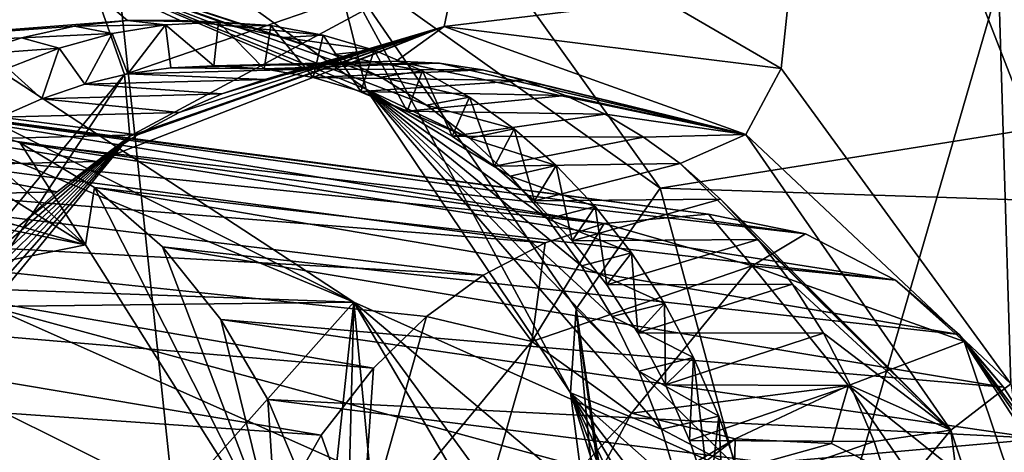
# Model space of a CAD drawing. Header units: metres. Extents: x -150 to 307, y -550 to 84.
# Tile 586 of 656: x 209.71 to 212.36, y -18.28 to -17.11. Entities that reach past the tile are written whole.
import ezdxf

# ---------------------------------------------------------------- set-up
doc = ezdxf.new("R2010")
doc.units = ezdxf.units.M
doc.layers.add('solid_26006363', color=7, linetype='CONTINUOUS')

msp = doc.modelspace()

# ---------------------------------------------------------------- linework, layer by layer
at = {"layer": 'solid_26006363'}
for points in [[(210.618164, -12.745977, 926.441101), (212.583496, -8.932452, 928.192139), (222.933762, -25.20709, 934.411987)], [(205.74469, -11.744577, 924.324829), (210.609711, -22.999338, 927.270874), (209.391617, -11.514744, 927.203979)], [(209.391617, -11.514744, 927.203979), (210.609711, -22.999338, 927.270874), (213.281723, -13.798385, 930.069397)], [(205.74469, -11.744577, 924.324829), (206.753006, -23.459835, 924.159302), (210.609711, -22.999338, 927.270874)], [(212.221725, -12.901817, 888.635986), (213.486694, -12.724514, 889.691284), (213.685349, -20.720245, 890.726135)], [(208.028534, -15.818749, 924.133789), (210.618164, -12.745977, 926.441101), (217.861282, -31.332376, 929.892578)], [(210.618164, -12.745977, 926.441101), (222.933762, -25.20709, 934.411987), (217.861282, -31.332376, 929.892578)], [(211.761185, -17.244223, 888.66925), (211.443527, -17.05917, 888.381836), (212.221725, -12.901817, 888.635986)], [(212.379517, -18.092211, 889.28717), (211.761185, -17.244223, 888.66925), (212.221725, -12.901817, 888.635986)], [(212.379517, -18.092211, 889.28717), (212.221725, -12.901817, 888.635986), (213.685349, -20.720245, 890.726135)], [(210.609711, -22.999338, 927.270874), (214.187408, -20.728474, 930.259583), (213.281723, -13.798385, 930.069397)], [(209.991348, -17.26041, 887.189636), (209.276459, -18.122845, 886.692993), (209.113571, -14.771253, 886.205505)], [(210.890762, -16.950253, 887.906494), (209.991348, -17.26041, 887.189636), (209.113571, -14.771253, 886.205505)], [(204.965088, -17.972189, 921.404358), (208.028534, -15.818749, 924.133789), (211.849777, -35.673874, 924.536499)], [(208.028534, -15.818749, 924.133789), (217.861282, -31.332376, 929.892578), (211.849777, -35.673874, 924.536499)], [(210.551529, -16.937962, 890.454468), (211.434479, -17.566032, 891.451233), (210.644897, -16.462801, 890.661194)], [(210.644897, -16.462801, 890.661194), (211.434479, -17.566032, 891.451233), (217.839813, -16.546316, 896.885437)], [(210.642166, -17.29982, 890.03125), (210.551529, -16.937962, 890.454468), (209.592529, -16.546259, 889.608398)], [(210.642166, -17.29982, 890.03125), (209.592529, -16.546259, 889.608398), (209.822357, -16.965765, 889.309326)], [(211.434479, -17.566032, 891.451233), (217.76915, -17.772596, 896.964294), (217.839813, -16.546316, 896.885437)], [(207.831955, -16.71468, 893.827454), (210.609543, -17.873095, 894.34259), (208.806717, -16.69376, 892.678223)], [(207.831955, -16.71468, 893.827454), (209.629089, -17.884686, 895.487122), (210.609543, -17.873095, 894.34259)], [(208.62529, -16.878719, 892.545715), (208.806717, -16.69376, 892.678223), (210.609543, -17.873095, 894.34259)], [(209.822357, -16.965765, 889.309326), (208.559326, -16.81098, 888.789795), (208.934296, -17.197182, 888.620972)], [(209.30278, -17.826448, 893.226257), (208.62529, -16.878719, 892.545715), (210.609543, -17.873095, 894.34259)], [(210.005768, -17.426212, 887.31366), (209.991348, -17.26041, 887.189636), (210.890762, -16.950253, 887.906494)], [(210.852539, -17.131145, 887.981384), (210.005768, -17.426212, 887.31366), (210.890762, -16.950253, 887.906494)], [(210.551529, -16.937962, 890.454468), (211.20813, -17.890394, 891.130188), (211.434479, -17.566032, 891.451233)], [(211.192795, -18.116434, 890.613586), (211.20813, -17.890394, 891.130188), (210.551529, -16.937962, 890.454468)], [(211.192795, -18.116434, 890.613586), (210.551529, -16.937962, 890.454468), (210.642166, -17.29982, 890.03125)], [(210.852539, -17.131145, 887.981384), (210.890762, -16.950253, 887.906494), (211.443527, -17.05917, 888.381836)], [(209.822357, -16.965765, 889.309326), (208.934296, -17.197182, 888.620972), (209.999283, -17.114817, 888.80835)], [(209.822357, -16.965765, 889.309326), (210.804977, -17.342299, 889.500854), (210.921524, -17.43141, 889.610413)], [(210.642166, -17.29982, 890.03125), (209.822357, -16.965765, 889.309326), (210.921524, -17.43141, 889.610413)], [(209.822357, -16.965765, 889.309326), (210.68187, -17.267164, 889.388245), (210.804977, -17.342299, 889.500854)], [(209.822357, -16.965765, 889.309326), (210.553146, -17.206497, 889.27356), (210.68187, -17.267164, 889.388245)], [(209.822357, -16.965765, 889.309326), (210.419632, -17.160666, 889.157532), (210.553146, -17.206497, 889.27356)], [(209.822357, -16.965765, 889.309326), (210.282089, -17.130001, 889.04071), (210.419632, -17.160666, 889.157532)], [(209.822357, -16.965765, 889.309326), (210.141571, -17.114702, 888.924011), (210.282089, -17.130001, 889.04071)], [(209.822357, -16.965765, 889.309326), (209.999283, -17.114817, 888.80835), (210.141571, -17.114702, 888.924011)], [(210.852539, -17.131145, 887.981384), (211.443527, -17.05917, 888.381836), (211.761185, -17.244223, 888.66925)], [(208.934296, -17.197182, 888.620972), (209.856384, -17.130346, 888.694763), (209.999283, -17.114817, 888.80835)], [(208.934296, -17.197182, 888.620972), (209.713867, -17.161306, 888.583984), (209.856384, -17.130346, 888.694763)], [(209.713867, -17.161306, 888.583984), (209.957581, -17.150145, 888.456055), (209.856384, -17.130346, 888.694763)], [(209.856384, -17.130346, 888.694763), (210.101807, -17.126682, 888.574036), (209.999283, -17.114817, 888.80835)], [(209.856384, -17.130346, 888.694763), (209.957581, -17.150145, 888.456055), (210.101807, -17.126682, 888.574036)], [(209.916122, -17.49435, 887.515503), (210.005768, -17.426212, 887.31366), (210.852539, -17.131145, 887.981384)], [(210.026047, -17.422855, 887.597168), (209.916122, -17.49435, 887.515503), (210.852539, -17.131145, 887.981384)], [(210.101807, -17.126682, 888.574036), (209.957581, -17.150145, 888.456055), (210.000549, -17.258589, 888.504028)], [(209.999283, -17.114817, 888.80835), (210.244202, -17.119274, 888.692383), (210.141571, -17.114702, 888.924011)], [(209.999283, -17.114817, 888.80835), (210.101807, -17.126682, 888.574036), (210.244202, -17.119274, 888.692383)], [(210.101807, -17.126682, 888.574036), (210.000549, -17.258589, 888.504028), (210.115616, -17.242105, 888.598389)], [(210.138657, -17.362043, 887.682556), (210.026047, -17.422855, 887.597168), (210.852539, -17.131145, 887.981384)], [(210.244202, -17.119274, 888.692383), (210.101807, -17.126682, 888.574036), (210.231705, -17.237028, 888.694946)], [(210.101807, -17.126682, 888.574036), (210.115616, -17.242105, 888.598389), (210.231705, -17.237028, 888.694946)], [(210.253311, -17.312233, 887.770996), (210.138657, -17.362043, 887.682556), (210.852539, -17.131145, 887.981384)], [(210.141571, -17.114702, 888.924011), (210.244202, -17.119274, 888.692383), (210.385468, -17.12854, 888.811707)], [(210.141571, -17.114702, 888.924011), (210.385468, -17.12854, 888.811707), (210.282089, -17.130001, 889.04071)], [(210.244202, -17.119274, 888.692383), (210.231705, -17.237028, 888.694946), (210.367126, -17.245155, 888.809265)], [(210.385468, -17.12854, 888.811707), (210.244202, -17.119274, 888.692383), (210.367126, -17.245155, 888.809265)], [(210.369553, -17.273451, 887.862305), (210.253311, -17.312233, 887.770996), (210.852539, -17.131145, 887.981384)], [(210.282089, -17.130001, 889.04071), (210.385468, -17.12854, 888.811707), (210.526382, -17.153984, 888.932617)], [(210.282089, -17.130001, 889.04071), (210.526382, -17.153984, 888.932617), (210.419632, -17.160666, 889.157532)], [(210.385468, -17.12854, 888.811707), (210.367126, -17.245155, 888.809265), (210.499695, -17.268059, 888.922913)], [(210.486954, -17.245697, 887.955994), (210.369553, -17.273451, 887.862305), (210.852539, -17.131145, 887.981384)], [(210.526382, -17.153984, 888.932617), (210.385468, -17.12854, 888.811707), (210.499695, -17.268059, 888.922913)], [(210.605026, -17.22908, 888.051758), (210.486954, -17.245697, 887.955994), (210.852539, -17.131145, 887.981384)], [(210.723068, -17.223803, 888.148987), (210.605026, -17.22908, 888.051758), (210.852539, -17.131145, 887.981384)], [(210.723068, -17.223803, 888.148987), (210.852539, -17.131145, 887.981384), (211.665955, -17.42128, 888.69519)], [(211.665955, -17.42128, 888.69519), (210.852539, -17.131145, 887.981384), (211.761185, -17.244223, 888.66925)], [(208.934296, -17.197182, 888.620972), (209.572556, -17.207508, 888.476746), (209.713867, -17.161306, 888.583984)], [(209.572556, -17.207508, 888.476746), (209.815002, -17.188976, 888.341248), (209.713867, -17.161306, 888.583984)], [(209.713867, -17.161306, 888.583984), (209.815002, -17.188976, 888.341248), (209.957581, -17.150145, 888.456055)], [(209.957581, -17.150145, 888.456055), (209.815002, -17.188976, 888.341248), (209.884399, -17.286509, 888.410034)], [(209.957581, -17.150145, 888.456055), (209.884399, -17.286509, 888.410034), (210.000549, -17.258589, 888.504028)], [(210.419632, -17.160666, 889.157532), (210.526382, -17.153984, 888.932617), (210.663589, -17.194656, 889.052185)], [(210.419632, -17.160666, 889.157532), (210.663589, -17.194656, 889.052185), (210.553146, -17.206497, 889.27356)], [(210.526382, -17.153984, 888.932617), (210.499695, -17.268059, 888.922913), (210.627609, -17.305733, 889.034363)], [(210.663589, -17.194656, 889.052185), (210.526382, -17.153984, 888.932617), (210.627609, -17.305733, 889.034363)], [(209.572556, -17.207508, 888.476746), (209.67691, -17.242718, 888.231995), (209.815002, -17.188976, 888.341248)], [(209.815002, -17.188976, 888.341248), (209.67691, -17.242718, 888.231995), (209.768646, -17.32543, 888.317749)], [(209.815002, -17.188976, 888.341248), (209.768646, -17.32543, 888.317749), (209.884399, -17.286509, 888.410034)], [(210.553146, -17.206497, 889.27356), (210.663589, -17.194656, 889.052185), (210.794296, -17.249886, 889.168091)], [(210.553146, -17.206497, 889.27356), (210.794296, -17.249886, 889.168091), (210.68187, -17.267164, 889.388245)], [(210.663589, -17.194656, 889.052185), (210.627609, -17.305733, 889.034363), (210.753098, -17.358837, 889.14563)], [(210.794296, -17.249886, 889.168091), (210.663589, -17.194656, 889.052185), (210.753098, -17.358837, 889.14563)], [(209.67691, -17.242718, 888.231995), (209.655243, -17.374897, 888.228638), (209.768646, -17.32543, 888.317749)], [(210.115616, -17.242105, 888.598389), (210.000549, -17.258589, 888.504028), (210.486954, -17.245697, 887.955994)], [(210.000549, -17.258589, 888.504028), (210.369553, -17.273451, 887.862305), (210.486954, -17.245697, 887.955994)], [(210.115616, -17.242105, 888.598389), (210.486954, -17.245697, 887.955994), (210.605026, -17.22908, 888.051758)], [(210.231705, -17.237028, 888.694946), (210.115616, -17.242105, 888.598389), (210.605026, -17.22908, 888.051758)], [(210.231705, -17.237028, 888.694946), (210.605026, -17.22908, 888.051758), (210.723068, -17.223803, 888.148987)], [(210.231705, -17.237028, 888.694946), (210.723068, -17.223803, 888.148987), (210.840225, -17.229998, 888.246948)], [(210.367126, -17.245155, 888.809265), (210.231705, -17.237028, 888.694946), (210.840225, -17.229998, 888.246948)], [(210.367126, -17.245155, 888.809265), (210.840225, -17.229998, 888.246948), (210.955734, -17.247585, 888.345093)], [(210.499695, -17.268059, 888.922913), (210.367126, -17.245155, 888.809265), (210.955734, -17.247585, 888.345093)], [(210.840225, -17.229998, 888.246948), (210.723068, -17.223803, 888.148987), (211.665955, -17.42128, 888.69519)], [(210.955734, -17.247585, 888.345093), (210.840225, -17.229998, 888.246948), (211.665955, -17.42128, 888.69519)], [(211.665955, -17.42128, 888.69519), (211.761185, -17.244223, 888.66925), (212.379517, -18.092211, 889.28717)], [(209.355637, -18.217209, 886.873169), (209.276459, -18.122845, 886.692993), (209.991348, -17.26041, 887.189636)], [(210.005768, -17.426212, 887.31366), (209.355637, -18.217209, 886.873169), (209.991348, -17.26041, 887.189636)], [(210.000549, -17.258589, 888.504028), (209.884399, -17.286509, 888.410034), (210.369553, -17.273451, 887.862305)], [(209.884399, -17.286509, 888.410034), (210.253311, -17.312233, 887.770996), (210.369553, -17.273451, 887.862305)], [(210.499695, -17.268059, 888.922913), (210.955734, -17.247585, 888.345093), (211.068939, -17.276388, 888.44281)], [(210.627609, -17.305733, 889.034363), (210.499695, -17.268059, 888.922913), (211.068939, -17.276388, 888.44281)], [(210.68187, -17.267164, 889.388245), (210.794296, -17.249886, 889.168091), (210.920624, -17.320869, 889.282166)], [(210.68187, -17.267164, 889.388245), (210.920624, -17.320869, 889.282166), (210.804977, -17.342299, 889.500854)], [(210.794296, -17.249886, 889.168091), (210.753098, -17.358837, 889.14563), (210.874191, -17.426178, 889.254944)], [(210.920624, -17.320869, 889.282166), (210.794296, -17.249886, 889.168091), (210.874191, -17.426178, 889.254944)], [(211.068939, -17.276388, 888.44281), (210.955734, -17.247585, 888.345093), (211.665955, -17.42128, 888.69519)], [(209.884399, -17.286509, 888.410034), (209.768646, -17.32543, 888.317749), (210.253311, -17.312233, 887.770996)], [(210.627609, -17.305733, 889.034363), (211.068939, -17.276388, 888.44281), (211.179321, -17.316244, 888.539673)], [(210.642166, -17.29982, 890.03125), (211.377029, -18.058556, 890.086609), (211.438034, -18.214405, 890.163025)], [(211.192795, -18.116434, 890.613586), (210.642166, -17.29982, 890.03125), (211.438034, -18.214405, 890.163025)], [(210.642166, -17.29982, 890.03125), (211.305176, -17.911541, 890.003113), (211.377029, -18.058556, 890.086609)], [(210.642166, -17.29982, 890.03125), (211.223053, -17.774574, 889.913147), (211.305176, -17.911541, 890.003113)], [(210.642166, -17.29982, 890.03125), (211.131302, -17.648418, 889.817261), (211.223053, -17.774574, 889.913147)], [(210.642166, -17.29982, 890.03125), (211.030579, -17.533772, 889.716125), (211.131302, -17.648418, 889.817261)], [(210.642166, -17.29982, 890.03125), (210.921524, -17.43141, 889.610413), (211.030579, -17.533772, 889.716125)], [(211.179321, -17.316244, 888.539673), (211.068939, -17.276388, 888.44281), (211.665955, -17.42128, 888.69519)], [(209.768646, -17.32543, 888.317749), (209.655243, -17.374897, 888.228638), (210.138657, -17.362043, 887.682556)], [(209.768646, -17.32543, 888.317749), (210.138657, -17.362043, 887.682556), (210.253311, -17.312233, 887.770996)], [(210.753098, -17.358837, 889.14563), (210.627609, -17.305733, 889.034363), (211.179321, -17.316244, 888.539673)], [(210.753098, -17.358837, 889.14563), (211.179321, -17.316244, 888.539673), (211.286438, -17.367014, 888.635254)], [(210.804977, -17.342299, 889.500854), (210.920624, -17.320869, 889.282166), (211.041504, -17.406446, 889.393372)], [(210.920624, -17.320869, 889.282166), (210.874191, -17.426178, 889.254944), (210.988373, -17.506382, 889.359985)], [(211.041504, -17.406446, 889.393372), (210.920624, -17.320869, 889.282166), (210.988373, -17.506382, 889.359985)], [(211.286438, -17.367014, 888.635254), (211.179321, -17.316244, 888.539673), (211.665955, -17.42128, 888.69519)], [(211.284073, -17.661022, 887.065369), (208.811401, -17.406839, 889.486511), (209.038971, -17.347828, 889.670044)], [(211.284073, -17.661022, 887.065369), (209.038971, -17.347828, 889.670044), (209.268265, -17.334379, 889.860413)], [(209.268265, -17.334379, 889.860413), (209.0793, -17.490791, 889.71991), (209.886093, -17.718515, 890.422546)], [(209.494263, -17.366838, 890.053406), (209.268265, -17.334379, 889.860413), (209.886093, -17.718515, 890.422546)], [(211.565094, -17.635824, 887.302124), (209.268265, -17.334379, 889.860413), (209.494263, -17.366838, 890.053406)], [(211.565094, -17.635824, 887.302124), (211.284073, -17.661022, 887.065369), (209.268265, -17.334379, 889.860413)], [(210.804977, -17.342299, 889.500854), (211.041504, -17.406446, 889.393372), (210.921524, -17.43141, 889.610413)], [(209.709778, -17.443863, 890.242981), (209.494263, -17.366838, 890.053406), (209.886093, -17.718515, 890.422546)], [(211.825928, -17.688536, 887.528687), (209.494263, -17.366838, 890.053406), (209.709778, -17.443863, 890.242981)], [(211.825928, -17.688536, 887.528687), (211.565094, -17.635824, 887.302124), (209.494263, -17.366838, 890.053406)], [(209.655243, -17.374897, 888.228638), (209.5457, -17.434668, 888.143921), (210.026047, -17.422855, 887.597168)], [(209.655243, -17.374897, 888.228638), (210.026047, -17.422855, 887.597168), (210.138657, -17.362043, 887.682556)], [(210.874191, -17.426178, 889.254944), (210.753098, -17.358837, 889.14563), (211.286438, -17.367014, 888.635254)], [(210.874191, -17.426178, 889.254944), (211.286438, -17.367014, 888.635254), (211.389755, -17.428425, 888.729065)], [(211.389755, -17.428425, 888.729065), (211.286438, -17.367014, 888.635254), (211.665955, -17.42128, 888.69519)], [(211.124664, -17.713066, 886.934448), (208.589508, -17.510967, 889.31311), (208.811401, -17.406839, 889.486511)], [(211.284073, -17.661022, 887.065369), (211.124664, -17.713066, 886.934448), (208.811401, -17.406839, 889.486511)], [(210.005768, -17.426212, 887.31366), (209.282913, -18.246601, 887.091675), (209.355637, -18.217209, 886.873169)], [(209.355011, -18.116497, 887.133728), (209.282913, -18.246601, 887.091675), (210.005768, -17.426212, 887.31366)], [(209.43396, -17.992853, 887.182434), (209.355011, -18.116497, 887.133728), (210.005768, -17.426212, 887.31366)], [(209.519348, -17.876345, 887.237549), (209.43396, -17.992853, 887.182434), (210.005768, -17.426212, 887.31366)], [(209.610703, -17.767639, 887.298706), (209.519348, -17.876345, 887.237549), (210.005768, -17.426212, 887.31366)], [(209.5457, -17.434668, 888.143921), (209.916122, -17.49435, 887.515503), (210.026047, -17.422855, 887.597168)], [(209.707657, -17.667343, 887.365662), (209.610703, -17.767639, 887.298706), (210.005768, -17.426212, 887.31366)], [(209.809723, -17.576035, 887.438171), (209.707657, -17.667343, 887.365662), (210.005768, -17.426212, 887.31366)], [(209.916122, -17.49435, 887.515503), (209.809723, -17.576035, 887.438171), (210.005768, -17.426212, 887.31366)], [(210.988373, -17.506382, 889.359985), (210.874191, -17.426178, 889.254944), (211.389755, -17.428425, 888.729065)], [(210.921524, -17.43141, 889.610413), (211.041504, -17.406446, 889.393372), (211.154694, -17.504822, 889.499756)], [(210.921524, -17.43141, 889.610413), (211.154694, -17.504822, 889.499756), (211.030579, -17.533772, 889.716125)], [(211.041504, -17.406446, 889.393372), (210.988373, -17.506382, 889.359985), (211.096039, -17.600206, 889.461182)], [(210.988373, -17.506382, 889.359985), (211.389755, -17.428425, 888.729065), (211.488647, -17.500048, 888.820618)], [(211.154694, -17.504822, 889.499756), (211.041504, -17.406446, 889.393372), (211.096039, -17.600206, 889.461182)], [(211.488647, -17.500048, 888.820618), (211.389755, -17.428425, 888.729065), (211.665955, -17.42128, 888.69519)], [(211.488647, -17.500048, 888.820618), (211.665955, -17.42128, 888.69519), (212.218277, -18.217344, 889.257263)], [(212.218277, -18.217344, 889.257263), (211.665955, -17.42128, 888.69519), (212.379517, -18.092211, 889.28717)], [(209.5457, -17.434668, 888.143921), (209.437881, -17.505829, 888.062073), (209.916122, -17.49435, 887.515503)], [(209.910675, -17.563854, 890.425476), (209.709778, -17.443863, 890.242981), (209.886093, -17.718515, 890.422546)], [(212.068527, -17.813457, 887.746338), (209.709778, -17.443863, 890.242981), (209.910675, -17.563854, 890.425476)], [(212.068527, -17.813457, 887.746338), (211.825928, -17.688536, 887.528687), (209.709778, -17.443863, 890.242981)], [(210.957352, -17.799776, 886.799988), (208.38031, -17.656544, 889.155273), (208.589508, -17.510967, 889.31311)], [(211.124664, -17.713066, 886.934448), (210.957352, -17.799776, 886.799988), (208.589508, -17.510967, 889.31311)], [(209.0793, -17.490791, 889.71991), (208.742035, -17.491274, 891.903809), (209.886093, -17.718515, 890.422546)], [(209.886093, -17.718515, 890.422546), (208.742035, -17.491274, 891.903809), (209.086563, -17.881023, 892.245911)], [(209.437881, -17.505829, 888.062073), (209.332718, -17.587446, 887.983704), (209.809723, -17.576035, 887.438171)], [(209.437881, -17.505829, 888.062073), (209.809723, -17.576035, 887.438171), (209.916122, -17.49435, 887.515503)], [(211.096039, -17.600206, 889.461182), (210.988373, -17.506382, 889.359985), (211.488647, -17.500048, 888.820618)], [(211.030579, -17.533772, 889.716125), (211.154694, -17.504822, 889.499756), (211.259552, -17.615732, 889.600647)], [(211.096039, -17.600206, 889.461182), (211.488647, -17.500048, 888.820618), (211.59761, -17.595903, 888.923828)], [(211.154694, -17.504822, 889.499756), (211.096039, -17.600206, 889.461182), (211.197754, -17.707731, 889.559082)], [(211.259552, -17.615732, 889.600647), (211.154694, -17.504822, 889.499756), (211.197754, -17.707731, 889.559082)], [(211.59761, -17.595903, 888.923828), (211.488647, -17.500048, 888.820618), (212.218277, -18.217344, 889.257263)], [(211.030579, -17.533772, 889.716125), (211.259552, -17.615732, 889.600647), (211.131302, -17.648418, 889.817261)], [(209.910675, -17.563854, 890.425476), (209.886093, -17.718515, 890.422546), (210.40387, -18.537664, 890.955322)], [(210.093124, -17.724087, 890.597351), (209.910675, -17.563854, 890.425476), (210.40387, -18.537664, 890.955322)], [(212.240524, -17.959705, 887.905823), (209.910675, -17.563854, 890.425476), (210.093124, -17.724087, 890.597351)], [(212.240524, -17.959705, 887.905823), (212.068527, -17.813457, 887.746338), (209.910675, -17.563854, 890.425476)], [(209.332718, -17.587446, 887.983704), (209.707657, -17.667343, 887.365662), (209.809723, -17.576035, 887.438171)], [(211.20813, -17.890394, 891.130188), (211.636597, -18.313089, 891.710327), (211.434479, -17.566032, 891.451233)], [(211.434479, -17.566032, 891.451233), (211.636597, -18.313089, 891.710327), (217.76915, -17.772596, 896.964294)], [(211.197754, -17.707731, 889.559082), (211.096039, -17.600206, 889.461182), (211.59761, -17.595903, 888.923828)], [(211.131302, -17.648418, 889.817261), (211.259552, -17.615732, 889.600647), (211.357376, -17.740311, 889.697327)], [(211.197754, -17.707731, 889.559082), (211.59761, -17.595903, 888.923828), (211.69873, -17.704323, 889.022278)], [(211.259552, -17.615732, 889.600647), (211.197754, -17.707731, 889.559082), (211.291229, -17.826569, 889.651489)], [(211.357376, -17.740311, 889.697327), (211.259552, -17.615732, 889.600647), (211.291229, -17.826569, 889.651489)], [(211.69873, -17.704323, 889.022278), (211.59761, -17.595903, 888.923828), (212.218277, -18.217344, 889.257263)], [(211.682877, -17.774916, 887.046448), (211.284073, -17.661022, 887.065369), (211.565094, -17.635824, 887.302124)], [(211.682877, -17.774916, 887.046448), (211.565094, -17.635824, 887.302124), (211.825928, -17.688536, 887.528687)], [(210.661758, -18.050156, 886.571411), (208.188721, -17.839596, 889.016785), (208.38031, -17.656544, 889.155273)], [(210.804596, -17.911337, 886.680237), (210.661758, -18.050156, 886.571411), (208.38031, -17.656544, 889.155273)], [(210.957352, -17.799776, 886.799988), (210.804596, -17.911337, 886.680237), (208.38031, -17.656544, 889.155273)], [(211.088516, -17.978987, 886.572754), (211.124664, -17.713066, 886.934448), (211.284073, -17.661022, 887.065369)], [(211.682877, -17.774916, 887.046448), (211.088516, -17.978987, 886.572754), (211.284073, -17.661022, 887.065369)], [(211.131302, -17.648418, 889.817261), (211.357376, -17.740311, 889.697327), (211.223053, -17.774574, 889.913147)], [(211.682877, -17.774916, 887.046448), (211.825928, -17.688536, 887.528687), (212.068527, -17.813457, 887.746338)], [(210.40387, -18.537664, 890.955322), (209.886093, -17.718515, 890.422546), (209.086563, -17.881023, 892.245911)], [(210.25116, -17.919292, 890.753052), (210.093124, -17.724087, 890.597351), (210.40387, -18.537664, 890.955322)], [(212.360184, -18.101862, 888.020508), (210.093124, -17.724087, 890.597351), (210.25116, -17.919292, 890.753052)], [(212.360184, -18.101862, 888.020508), (212.240524, -17.959705, 887.905823), (210.093124, -17.724087, 890.597351)], [(211.088516, -17.978987, 886.572754), (210.957352, -17.799776, 886.799988), (211.124664, -17.713066, 886.934448)], [(211.291229, -17.826569, 889.651489), (211.197754, -17.707731, 889.559082), (211.69873, -17.704323, 889.022278)], [(211.291229, -17.826569, 889.651489), (211.69873, -17.704323, 889.022278), (211.791214, -17.824598, 889.115173)], [(211.791214, -17.824598, 889.115173), (211.69873, -17.704323, 889.022278), (212.218277, -18.217344, 889.257263)], [(211.223053, -17.774574, 889.913147), (211.357376, -17.740311, 889.697327), (211.446259, -17.876451, 889.787964)], [(211.357376, -17.740311, 889.697327), (211.291229, -17.826569, 889.651489), (211.374512, -17.954897, 889.736511)], [(211.446259, -17.876451, 889.787964), (211.357376, -17.740311, 889.697327), (211.374512, -17.954897, 889.736511)], [(211.357376, -18.17165, 886.665344), (211.088516, -17.978987, 886.572754), (211.682877, -17.774916, 887.046448)], [(211.223053, -17.774574, 889.913147), (211.446259, -17.876451, 889.787964), (211.305176, -17.911541, 890.003113)], [(211.942642, -18.096684, 887.146667), (211.357376, -18.17165, 886.665344), (211.682877, -17.774916, 887.046448)], [(211.636597, -18.313089, 891.710327), (217.69342, -18.999186, 897.048767), (217.76915, -17.772596, 896.964294)], [(212.254105, -17.978924, 887.549011), (211.682877, -17.774916, 887.046448), (212.068527, -17.813457, 887.746338)], [(211.942642, -18.096684, 887.146667), (211.682877, -17.774916, 887.046448), (212.254105, -17.978924, 887.549011)], [(211.088516, -17.978987, 886.572754), (210.804596, -17.911337, 886.680237), (210.957352, -17.799776, 886.799988)], [(209.498383, -19.118793, 893.549866), (209.30278, -17.826448, 893.226257), (210.609543, -17.873095, 894.34259)], [(211.374512, -17.954897, 889.736511), (211.291229, -17.826569, 889.651489), (211.791214, -17.824598, 889.115173)], [(211.374512, -17.954897, 889.736511), (211.791214, -17.824598, 889.115173), (211.874481, -17.955843, 889.201965)], [(211.874481, -17.955843, 889.201965), (211.791214, -17.824598, 889.115173), (212.218277, -18.217344, 889.257263)], [(212.254105, -17.978924, 887.549011), (212.068527, -17.813457, 887.746338), (212.240524, -17.959705, 887.905823)], [(211.401138, -18.856995, 887.2052), (206.516541, -17.835209, 892.850952), (205.972916, -18.140978, 892.433228)], [(211.646088, -18.898045, 887.423462), (207.077087, -17.990538, 893.339233), (206.516541, -17.835209, 892.850952)], [(211.525223, -18.844221, 887.315796), (211.646088, -18.898045, 887.423462), (206.516541, -17.835209, 892.850952)], [(211.525223, -18.844221, 887.315796), (206.516541, -17.835209, 892.850952), (211.401138, -18.856995, 887.2052)], [(210.521439, -18.230976, 886.468567), (208.019363, -18.055975, 888.901062), (208.188721, -17.839596, 889.016785)], [(210.661758, -18.050156, 886.571411), (210.521439, -18.230976, 886.468567), (208.188721, -17.839596, 889.016785)], [(210.40387, -18.537664, 890.955322), (209.086563, -17.881023, 892.245911), (209.309769, -18.402069, 892.507874)], [(209.498383, -19.118793, 893.549866), (210.609543, -17.873095, 894.34259), (209.530792, -27.969822, 894.959656)], [(210.361145, -27.360193, 895.558411), (209.530792, -27.969822, 894.959656), (210.609543, -17.873095, 894.34259)], [(209.629089, -17.884686, 895.487122), (212.195236, -18.580774, 895.789978), (210.609543, -17.873095, 894.34259)], [(211.506256, -27.241961, 896.523926), (210.361145, -27.360193, 895.558411), (210.609543, -17.873095, 894.34259)], [(214.065552, -20.784229, 897.708435), (210.609543, -17.873095, 894.34259), (212.195236, -18.580774, 895.789978)], [(213.697754, -22.097116, 897.576721), (210.609543, -17.873095, 894.34259), (214.065552, -20.784229, 897.708435)], [(213.859573, -23.411482, 897.920471), (210.609543, -17.873095, 894.34259), (213.697754, -22.097116, 897.576721)], [(211.506256, -27.241961, 896.523926), (210.609543, -17.873095, 894.34259), (213.859573, -23.411482, 897.920471)], [(211.305176, -17.911541, 890.003113), (211.446259, -17.876451, 889.787964), (211.524307, -18.022087, 889.870728)], [(211.446259, -17.876451, 889.787964), (211.374512, -17.954897, 889.736511), (211.44899, -18.095129, 889.815674)], [(211.524307, -18.022087, 889.870728), (211.446259, -17.876451, 889.787964), (211.44899, -18.095129, 889.815674)], [(207.872574, -32.902348, 896.541138), (211.215118, -18.588709, 896.935059), (209.629089, -17.884686, 895.487122)], [(209.629089, -17.884686, 895.487122), (211.215118, -18.588709, 896.935059), (212.195236, -18.580774, 895.789978)], [(211.337143, -19.221472, 890.916809), (211.20813, -17.890394, 891.130188), (211.192795, -18.116434, 890.613586)], [(211.20813, -17.890394, 891.130188), (211.400085, -19.18582, 891.47229), (211.636597, -18.313089, 891.710327)], [(211.385284, -19.187553, 891.434875), (211.400085, -19.18582, 891.47229), (211.20813, -17.890394, 891.130188)], [(211.385284, -19.187553, 891.434875), (211.20813, -17.890394, 891.130188), (211.337143, -19.221472, 890.916809)], [(210.377075, -18.135006, 890.884583), (210.25116, -17.919292, 890.753052), (210.40387, -18.537664, 890.955322)], [(212.448853, -18.239126, 888.108459), (210.25116, -17.919292, 890.753052), (210.377075, -18.135006, 890.884583)], [(212.448853, -18.239126, 888.108459), (212.360184, -18.101862, 888.020508), (210.25116, -17.919292, 890.753052)], [(210.628937, -18.533028, 886.254761), (210.661758, -18.050156, 886.571411), (210.804596, -17.911337, 886.680237)], [(211.088516, -17.978987, 886.572754), (210.628937, -18.533028, 886.254761), (210.804596, -17.911337, 886.680237)], [(211.305176, -17.911541, 890.003113), (211.524307, -18.022087, 889.870728), (211.377029, -18.058556, 890.086609)], [(211.44899, -18.095129, 889.815674), (211.374512, -17.954897, 889.736511), (211.874481, -17.955843, 889.201965)], [(211.44899, -18.095129, 889.815674), (211.874481, -17.955843, 889.201965), (211.947998, -18.097174, 889.282166)], [(211.947998, -18.097174, 889.282166), (211.874481, -17.955843, 889.201965), (212.218277, -18.217344, 889.257263)], [(212.254105, -17.978924, 887.549011), (212.240524, -17.959705, 887.905823), (212.360184, -18.101862, 888.020508)], [(204.965088, -17.972189, 921.404358), (211.849777, -35.673874, 924.536499), (205.241486, -37.984425, 918.648743)], [(210.885178, -18.685537, 886.331543), (210.628937, -18.533028, 886.254761), (211.088516, -17.978987, 886.572754)], [(211.357376, -18.17165, 886.665344), (210.885178, -18.685537, 886.331543), (211.088516, -17.978987, 886.572754)], [(212.422134, -18.478268, 887.593872), (211.942642, -18.096684, 887.146667), (212.254105, -17.978924, 887.549011)], [(212.254105, -17.978924, 887.549011), (212.360184, -18.101862, 888.020508), (212.448853, -18.239126, 888.108459)], [(212.254105, -17.978924, 887.549011), (212.448853, -18.239126, 888.108459), (212.531708, -18.40645, 888.194214)], [(212.646637, -18.536089, 887.944458), (212.254105, -17.978924, 887.549011), (212.531708, -18.40645, 888.194214)], [(212.422134, -18.478268, 887.593872), (212.254105, -17.978924, 887.549011), (212.646637, -18.536089, 887.944458)], [(211.741318, -19.01132, 887.508301), (207.432266, -18.554041, 893.706238), (207.077087, -17.990538, 893.339233)], [(211.741318, -19.01132, 887.508301), (207.077087, -17.990538, 893.339233), (211.646088, -18.898045, 887.423462)], [(211.377029, -18.058556, 890.086609), (211.524307, -18.022087, 889.870728), (211.592438, -18.179224, 889.946655)], [(211.524307, -18.022087, 889.870728), (211.44899, -18.095129, 889.815674), (211.513916, -18.245083, 889.888123)], [(211.524307, -18.022087, 889.870728), (211.513916, -18.245083, 889.888123), (211.567749, -18.401257, 889.952087)], [(211.592438, -18.179224, 889.946655), (211.524307, -18.022087, 889.870728), (211.567749, -18.401257, 889.952087)], [(210.39447, -18.452759, 886.380859), (207.875732, -18.300112, 888.810364), (208.019363, -18.055975, 888.901062)], [(210.521439, -18.230976, 886.468567), (210.39447, -18.452759, 886.380859), (208.019363, -18.055975, 888.901062)], [(210.628937, -18.533028, 886.254761), (210.521439, -18.230976, 886.468567), (210.661758, -18.050156, 886.571411)], [(211.377029, -18.058556, 890.086609), (211.592438, -18.179224, 889.946655), (211.438034, -18.214405, 890.163025)], [(211.513916, -18.245083, 889.888123), (211.44899, -18.095129, 889.815674), (211.947998, -18.097174, 889.282166)], [(212.218277, -18.217344, 889.257263), (212.379517, -18.092211, 889.28717), (212.564911, -19.26133, 889.584839)], [(211.192795, -18.116434, 890.613586), (211.567596, -19.085247, 890.421265), (211.556763, -19.26907, 890.445557)], [(211.337143, -19.221472, 890.916809), (211.192795, -18.116434, 890.613586), (211.556763, -19.26907, 890.445557)], [(211.192795, -18.116434, 890.613586), (211.565979, -18.902929, 890.387451), (211.567596, -19.085247, 890.421265)], [(211.192795, -18.116434, 890.613586), (211.552048, -18.723412, 890.344482), (211.565979, -18.902929, 890.387451)], [(211.192795, -18.116434, 890.613586), (211.525909, -18.547981, 890.29248), (211.552048, -18.723412, 890.344482)], [(211.192795, -18.116434, 890.613586), (211.487793, -18.377924, 890.231873), (211.525909, -18.547981, 890.29248)], [(211.192795, -18.116434, 890.613586), (211.438034, -18.214405, 890.163025), (211.487793, -18.377924, 890.231873)], [(211.636948, -18.240919, 886.907227), (211.357376, -18.17165, 886.665344), (211.942642, -18.096684, 887.146667)], [(211.513916, -18.245083, 889.888123), (211.947998, -18.097174, 889.282166), (212.011093, -18.247351, 889.355042)], [(211.896149, -18.253422, 887.125793), (211.636948, -18.240919, 886.907227), (211.942642, -18.096684, 887.146667)], [(211.896149, -18.253422, 887.125793), (211.942642, -18.096684, 887.146667), (212.132507, -18.373152, 887.338135)], [(212.132507, -18.373152, 887.338135), (211.942642, -18.096684, 887.146667), (212.422134, -18.478268, 887.593872)], [(212.011093, -18.247351, 889.355042), (211.947998, -18.097174, 889.282166), (212.218277, -18.217344, 889.257263)], [(211.211105, -19.054579, 887.035889), (205.972916, -18.140978, 892.433228), (205.644699, -18.784452, 892.238159)], [(211.291336, -18.931189, 887.107422), (205.972916, -18.140978, 892.433228), (211.211105, -19.054579, 887.035889)], [(211.401138, -18.856995, 887.2052), (205.972916, -18.140978, 892.433228), (211.291336, -18.931189, 887.107422)], [(210.465942, -18.345802, 890.984619), (210.377075, -18.135006, 890.884583), (210.40387, -18.537664, 890.955322)], [(212.531708, -18.40645, 888.194214), (210.377075, -18.135006, 890.884583), (210.465942, -18.345802, 890.984619)], [(212.531708, -18.40645, 888.194214), (212.448853, -18.239126, 888.108459), (210.377075, -18.135006, 890.884583)], [(211.172974, -18.514168, 886.551331), (210.885178, -18.685537, 886.331543), (211.357376, -18.17165, 886.665344)], [(211.636948, -18.240919, 886.907227), (211.172974, -18.514168, 886.551331), (211.357376, -18.17165, 886.665344)], [(211.438034, -18.214405, 890.163025), (211.592438, -18.179224, 889.946655), (211.642761, -18.322243, 890.006042)], [(211.592438, -18.179224, 889.946655), (211.567749, -18.401257, 889.952087), (211.609787, -18.562689, 890.006897)], [(211.642761, -18.322243, 890.006042), (211.592438, -18.179224, 889.946655), (211.609787, -18.562689, 890.006897)], [(211.438034, -18.214405, 890.163025), (211.642761, -18.322243, 890.006042), (211.487793, -18.377924, 890.231873)], [(212.063171, -18.404993, 889.419861), (212.011093, -18.247351, 889.355042), (212.218277, -18.217344, 889.257263)], [(212.063171, -18.404993, 889.419861), (212.218277, -18.217344, 889.257263), (212.357468, -19.293983, 889.51593)], [(212.357468, -19.293983, 889.51593), (212.218277, -18.217344, 889.257263), (212.564911, -19.26133, 889.584839)], [(210.628937, -18.533028, 886.254761), (210.39447, -18.452759, 886.380859), (210.521439, -18.230976, 886.468567)], [(211.204681, -18.571468, 886.630127), (211.172974, -18.514168, 886.551331), (211.636948, -18.240919, 886.907227)], [(211.634598, -18.326162, 886.955872), (211.204681, -18.571468, 886.630127), (211.636948, -18.240919, 886.907227)], [(211.567749, -18.401257, 889.952087), (211.513916, -18.245083, 889.888123), (212.011093, -18.247351, 889.355042)], [(211.567749, -18.401257, 889.952087), (212.011093, -18.247351, 889.355042), (212.063171, -18.404993, 889.419861)], [(211.634598, -18.326162, 886.955872), (211.636948, -18.240919, 886.907227), (211.896149, -18.253422, 887.125793)], [(211.634598, -18.326162, 886.955872), (211.896149, -18.253422, 887.125793), (212.132507, -18.373152, 887.338135)]]:
    msp.add_3dface(points, dxfattribs=at)

doc.saveas('drawing.dxf')
